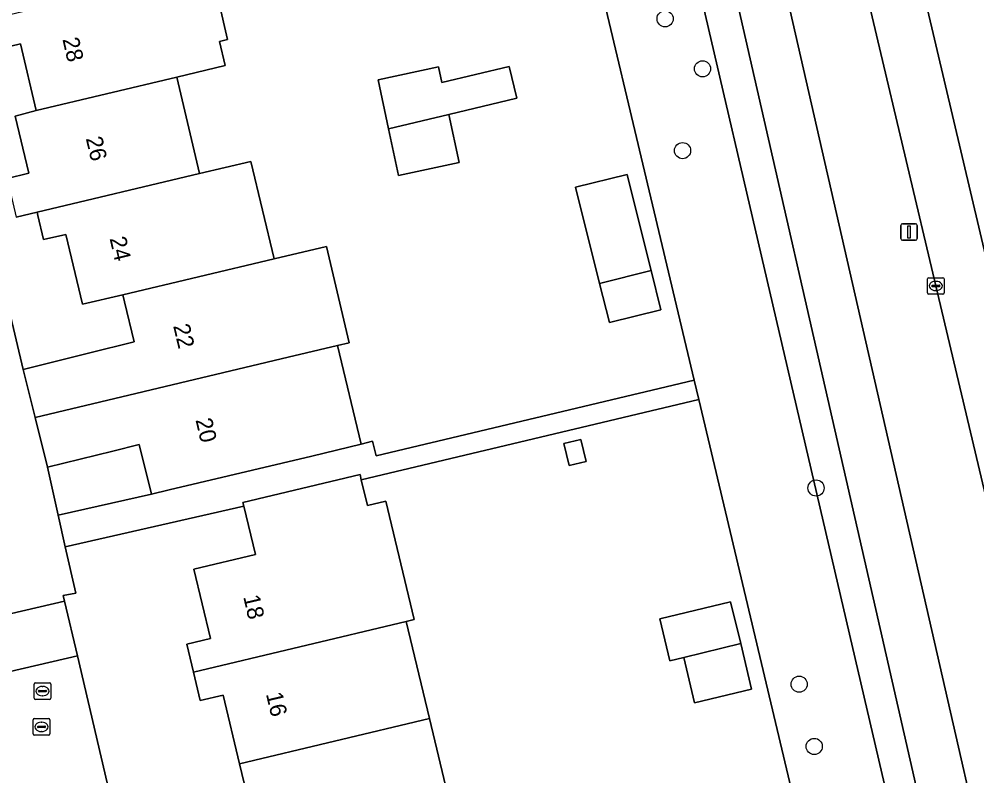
# Model space of a CAD drawing. Extents: x 158455 to 159797, y 387218 to 388672.
# Drawn here: x 159511.7 to 159569.7, y 388530.8 to 388576.6 of the extents above; entities that cross this region are included whole.
import ezdxf

# ---------------------------------------------------------------- set-up
doc = ezdxf.new("R2010")
doc.units = 0
for name, color, linetype in [('IMGEO_Berm_groen', 7, 'Continuous'), ('IMGEO_Boom', 7, 'Continuous'), ('IMGEO_Brandkraan', 7, 'Continuous'), ('IMGEO_Erf', 7, 'Continuous'), ('IMGEO_Fietspad_gesloten', 7, 'Continuous'), ('IMGEO_Groenvoorziening', 7, 'Continuous'), ('IMGEO_Kolk', 7, 'Continuous'), ('IMGEO_Lichtmast', 7, 'Continuous'), ('IMGEO_OVBaan_gesloten', 7, 'Continuous'), ('IMGEO_Pand', 7, 'Continuous'), ('IMGEO_Pand_nummerreeks', 7, 'Continuous'), ('IMGEO_Rijbaan_regionaal_gesloten', 7, 'Continuous'), ('IMGEO_Voetpad_open', 7, 'Continuous'), ('IMGEO_Woonerf_open', 7, 'Continuous')]:
    doc.layers.add(name, color=color, linetype=linetype)

msp = doc.modelspace()

# ---------------------------------------------------------------- linework, layer by layer
at = {"layer": 'IMGEO_Berm_groen'}
msp.add_lwpolyline([(159563.842, 388539.72), (159553.487, 388585.086), (159546.89, 388612.423), (159538.062, 388647.429), (159535.246, 388646.899), (159534.584, 388649.536), (159537.239, 388650.224), (159536.951, 388651.229), (159531.946, 388651.632), (159531.23, 388642.74), (159538.684, 388639.396), (159571.193, 388499.78), (159580.592, 388458.02), (159588.475, 388424.238), (159589.805, 388424.537), (159589.184, 388427.319), (159580.907, 388464.162), (159572.396, 388502.18)], close=True, dxfattribs=at)
for points in [[(159540.353, 388651.012), (159540.613, 388649.965), (159543.561, 388650.659), (159545.401, 388643.434), (159542.421, 388642.689), (159552.559, 388601.898), (159557.037, 388583.035), (159566.795, 388540.309), (159575.397, 388502.7), (159583.872, 388464.675), (159592.151, 388427.82), (159600.671, 388389.772), (159609.203, 388351.755), (159623.05, 388290.6), (159623.775, 388287.49), (159625.27, 388281.24), (159627.393, 388273.129), (159629.279, 388267.172), (159629.492, 388266.323)], [(159584.809, 388484.999), (159576.148, 388522.681), (159571.681, 388541.564), (159567.206, 388560.453), (159561.824, 388583.231), (159557.599, 388601.138), (159557.091, 388603.302), (159548.403, 388639.92), (159547.662, 388643.034), (159546.399, 388648)]]:
    msp.add_lwpolyline(points, dxfattribs=at)
at = {"layer": 'IMGEO_Boom'}
for centre in [(159550.817, 388576.622), (159553.085, 388573.596), (159551.875, 388568.645), (159559.956, 388548.225), (159558.933, 388536.351), (159559.846, 388532.586)]:
    msp.add_circle(centre, 0.489, dxfattribs=at)
at = {"layer": 'IMGEO_Brandkraan'}
for p, q in [((159512.624, 388535.509), (159512.624, 388536.361)), ((159512.699, 388536.435), (159513.551, 388536.435)), ((159513.625, 388536.361), (159513.625, 388535.509)), ((159512.883, 388535.929), (159512.883, 388535.941)), ((159513.321, 388535.892), (159512.923, 388535.892)), ((159512.926, 388535.978), (159513.324, 388535.978)), ((159513.112, 388536.215), (159513.137, 388536.215)), ((159513.367, 388535.941), (159513.367, 388535.929)), ((159513.551, 388535.435), (159512.699, 388535.435)), ((159513.135, 388535.655), (159513.11, 388535.655))]:
    msp.add_line(p, q, dxfattribs=at)
for points in [[(159512.624, 388535.509), (159512.624, 388536.361)], [(159512.699, 388536.435), (159513.551, 388536.435)], [(159513.625, 388536.361), (159513.625, 388535.509)], [(159513.551, 388535.435), (159512.699, 388535.435)]]:
    msp.add_lwpolyline(points, dxfattribs=at)
for centre, radius, start, end in [((159512.701, 388536.359), 0.0765, 91.55205, 178.44795), ((159512.701, 388536.359), 0.0765, 91.55205, 178.44795), ((159513.549, 388536.359), 0.0765, 1.55205, 88.44795), ((159513.549, 388536.359), 0.0765, 1.55205, 88.44795), ((159512.923, 388535.938), 0.0403, 85.87752, 175.75265), ((159512.92, 388535.928), 0.0366, 178.93798, 274.71019), ((159513.324, 388535.935), 0.043, 264.86636, 352.45326), ((159513.328, 388535.94), 0.0386, 1.73085, 96.63898), ((159512.701, 388535.511), 0.0765, 181.55205, 268.44795), ((159512.701, 388535.511), 0.0765, 181.55205, 268.44795), ((159513.549, 388535.511), 0.0765, 271.55205, 358.44795), ((159513.549, 388535.511), 0.0765, 271.55205, 358.44795)]:
    msp.add_arc(centre, radius, start, end, dxfattribs=at)
for centre, major_axis, ratio, start_param, end_param in [((159513.111, 388535.935), (-0.387, 0.002), 0.722429, 4.712389, 7.853982), ((159513.136, 388535.935), (-0.39, 0.002), 0.717154, 1.570796, 4.712389)]:
    msp.add_ellipse(centre, major_axis=major_axis, ratio=ratio, start_param=start_param, end_param=end_param, dxfattribs=at)
at = {"layer": 'IMGEO_Erf'}
for points in [[(159523.794, 388577.641), (159524.333, 388575.367), (159523.846, 388575.252), (159524.192, 388573.791), (159521.251, 388573.095), (159522.636, 388567.256), (159525.746, 388567.993), (159527.145, 388562.096), (159530.312, 388562.848), (159531.697, 388557.01), (159530.994, 388556.843), (159532.41, 388550.87), (159533.111, 388551.051), (159533.321, 388550.165), (159552.586, 388554.742), (159543.844, 388591.532)], [(159510.983, 388566.963), (159512.295, 388567.276), (159511.478, 388570.721), (159512.748, 388571.079), (159511.794, 388575.101), (159510.522, 388574.799)], [(159510.608, 388561.117), (159511.952, 388555.403), (159515.912, 388556.384), (159518.672, 388557.068), (159518.096, 388559.495), (159517.994, 388559.925), (159515.538, 388559.342), (159514.533, 388563.577), (159513.19, 388563.258), (159512.845, 388564.712), (159512.795, 388564.923), (159511.538, 388564.625)], [(159569.503, 388483.569), (159565.597, 388500), (159560.354, 388522.052), (159552.861, 388553.585), (159532.425, 388548.729), (159532.802, 388547.159), (159533.916, 388547.427), (159535.633, 388540.274), (159535.136, 388540.155), (159536.546, 388534.283), (159537.966, 388528.37), (159539.944, 388520.13), (159534.978, 388518.943), (159535.655, 388516.122), (159533.299, 388511.644), (159535.514, 388510.287), (159532.679, 388505.035), (159529.961, 388500), (159529.86, 388499.812), (159527.078, 388494.61), (159524.295, 388489.407), (159521.427, 388484.045)], [(159526.053, 388527.362), (159525.054, 388531.524), (159524.054, 388535.69), (159522.681, 388535.36), (159522.27, 388537.07), (159521.86, 388538.778), (159523.3, 388539.123), (159522.296, 388543.305), (159526.018, 388544.199), (159525.317, 388547.121), (159514.507, 388544.675), (159515.143, 388541.866), (159514.384, 388541.725), (159514.464, 388541.385), (159515.238, 388538.074), (159520.049, 388517.516)]]:
    msp.add_lwpolyline(points, dxfattribs=at)
for points in [[(159534.077, 388569.968), (159533.442, 388572.925), (159537.105, 388573.712), (159537.306, 388572.774), (159541.379, 388573.741), (159541.837, 388571.809), (159537.723, 388570.833), (159538.348, 388567.92), (159534.686, 388567.134)], [(159545.401, 388566.428), (159548.525, 388567.206), (159549.436, 388563.551), (159549.976, 388561.385), (159550.567, 388559.012), (159547.443, 388558.234), (159546.852, 388560.606)], [(159518.988, 388550.858), (159517.381, 388550.459), (159513.421, 388549.477), (159514.077, 388546.577), (159519.733, 388547.857)], [(159545.005, 388549.584), (159544.688, 388550.92), (159545.723, 388551.165), (159546.039, 388549.829)], [(159552.605, 388535.232), (159551.945, 388537.977), (159551.105, 388537.774), (159550.494, 388540.3), (159554.782, 388541.338), (159555.394, 388538.811), (159556.054, 388536.06)]]:
    msp.add_lwpolyline(points, close=True, dxfattribs=at)
at = {"layer": 'IMGEO_Fietspad_gesloten'}
for points in [[(159633.886, 388260.246), (159633.908, 388260.603), (159633.389, 388263.756), (159630.357, 388262.993), (159629.492, 388266.323), (159629.279, 388267.172), (159627.393, 388273.129), (159625.27, 388281.24), (159623.775, 388287.49), (159623.05, 388290.6), (159609.203, 388351.755), (159600.671, 388389.772), (159592.151, 388427.82), (159583.872, 388464.675), (159575.397, 388502.7), (159566.795, 388540.309), (159557.037, 388583.035), (159552.559, 388601.898), (159542.421, 388642.689), (159540.613, 388649.965), (159540.353, 388651.012), (159539.53, 388654.351), (159543.874, 388655.358), (159542.595, 388658.557)], [(159536.69, 388652.52), (159536.951, 388651.229), (159537.239, 388650.224), (159538.062, 388647.429), (159546.89, 388612.423), (159553.487, 388585.086), (159563.842, 388539.72), (159572.396, 388502.18), (159580.907, 388464.162), (159589.184, 388427.319), (159589.805, 388424.537), (159589.968, 388423.808), (159597.639, 388389.444), (159606.254, 388351.186), (159620.082, 388290.065), (159621.116, 388285.526), (159622.272, 388280.842), (159624.224, 388273.238), (159624.796, 388271.174), (159625.874, 388267.279), (159627.284, 388261.472), (159627.344, 388261.025)]]:
    msp.add_lwpolyline(points, dxfattribs=at)
at = {"layer": 'IMGEO_Groenvoorziening'}
for points in [[(159571.193, 388499.78), (159538.684, 388639.396)], [(159543.844, 388591.532), (159552.586, 388554.742), (159552.861, 388553.585), (159560.354, 388522.052), (159565.597, 388500), (159569.503, 388483.569)]]:
    msp.add_lwpolyline(points, dxfattribs=at)
at = {"layer": 'IMGEO_Kolk'}
for p, q in [((159566.705, 388560.027), (159566.705, 388560.879)), ((159566.78, 388560.953), (159567.632, 388560.953)), ((159567.193, 388560.733), (159567.218, 388560.733)), ((159567.706, 388560.879), (159567.706, 388560.027)), ((159566.964, 388560.447), (159566.964, 388560.459)), ((159567.402, 388560.41), (159567.004, 388560.41)), ((159567.007, 388560.496), (159567.405, 388560.496)), ((159567.216, 388560.173), (159567.191, 388560.173)), ((159567.448, 388560.459), (159567.448, 388560.447)), ((159567.632, 388559.953), (159566.78, 388559.953)), ((159512.563, 388533.342), (159512.563, 388534.194)), ((159512.638, 388534.268), (159513.49, 388534.268)), ((159513.051, 388534.048), (159513.076, 388534.048)), ((159513.564, 388534.194), (159513.564, 388533.342)), ((159512.822, 388533.762), (159512.822, 388533.774)), ((159513.26, 388533.725), (159512.862, 388533.725)), ((159512.865, 388533.811), (159513.263, 388533.811)), ((159513.074, 388533.488), (159513.049, 388533.488)), ((159513.306, 388533.774), (159513.306, 388533.762)), ((159513.49, 388533.268), (159512.638, 388533.268))]:
    msp.add_line(p, q, dxfattribs=at)
for points in [[(159566.705, 388560.027), (159566.705, 388560.879)], [(159566.78, 388560.953), (159567.632, 388560.953)], [(159567.706, 388560.879), (159567.706, 388560.027)], [(159567.632, 388559.953), (159566.78, 388559.953)], [(159512.563, 388533.342), (159512.563, 388534.194)], [(159512.638, 388534.268), (159513.49, 388534.268)], [(159513.564, 388534.194), (159513.564, 388533.342)], [(159513.49, 388533.268), (159512.638, 388533.268)]]:
    msp.add_lwpolyline(points, dxfattribs=at)
for centre, radius, start, end in [((159566.782, 388560.877), 0.0765, 91.55205, 178.44795), ((159566.782, 388560.877), 0.0765, 91.55205, 178.44795), ((159567.63, 388560.877), 0.0765, 1.55205, 88.44795), ((159567.63, 388560.877), 0.0765, 1.55205, 88.44795), ((159567.004, 388560.456), 0.0403, 85.87752, 175.75265), ((159567.001, 388560.446), 0.0366, 178.93798, 274.71019), ((159567.405, 388560.453), 0.043, 264.86636, 352.45326), ((159567.409, 388560.458), 0.0386, 1.73085, 96.63898), ((159566.782, 388560.029), 0.0765, 181.55205, 268.44795), ((159566.782, 388560.029), 0.0765, 181.55205, 268.44795), ((159567.63, 388560.029), 0.0765, 271.55205, 358.44795), ((159567.63, 388560.029), 0.0765, 271.55205, 358.44795), ((159512.64, 388534.192), 0.0765, 91.55205, 178.44795), ((159512.64, 388534.192), 0.0765, 91.55205, 178.44795), ((159513.488, 388534.192), 0.0765, 1.55205, 88.44795), ((159513.488, 388534.192), 0.0765, 1.55205, 88.44795), ((159512.862, 388533.771), 0.0403, 85.87752, 175.75265), ((159512.859, 388533.761), 0.0366, 178.93798, 274.71019), ((159513.263, 388533.768), 0.043, 264.86636, 352.45326), ((159513.267, 388533.773), 0.0386, 1.73085, 96.63898), ((159512.64, 388533.344), 0.0765, 181.55205, 268.44795), ((159512.64, 388533.344), 0.0765, 181.55205, 268.44795), ((159513.488, 388533.344), 0.0765, 271.55205, 358.44795), ((159513.488, 388533.344), 0.0765, 271.55205, 358.44795)]:
    msp.add_arc(centre, radius, start, end, dxfattribs=at)
for centre, major_axis, ratio, start_param, end_param in [((159567.192, 388560.453), (-0.387, 0.002), 0.722429, 4.712389, 7.853982), ((159567.217, 388560.453), (-0.39, 0.002), 0.717154, 1.570796, 4.712389), ((159513.05, 388533.768), (-0.387, 0.002), 0.722429, 4.712389, 7.853982), ((159513.075, 388533.768), (-0.39, 0.002), 0.717154, 1.570796, 4.712389)]:
    msp.add_ellipse(centre, major_axis=major_axis, ratio=ratio, start_param=start_param, end_param=end_param, dxfattribs=at)
at = {"layer": 'IMGEO_Lichtmast'}
for p, q in [((159565.088, 388563.318), (159565.088, 388564.118)), ((159565.088, 388564.118), (159565.088, 388563.318)), ((159565.188, 388564.218), (159565.978, 388564.218)), ((159565.978, 388564.218), (159565.188, 388564.218)), ((159566.078, 388564.118), (159566.078, 388563.318)), ((159566.078, 388563.318), (159566.078, 388564.118)), ((159565.978, 388563.218), (159565.188, 388563.218)), ((159565.188, 388563.218), (159565.978, 388563.218))]:
    msp.add_line(p, q, dxfattribs=at)
msp.add_lwpolyline([(159565.508, 388564.093), (159565.658, 388564.093), (159565.658, 388563.343), (159565.508, 388563.343), (159565.508, 388564.093)], dxfattribs=at)
for centre, start, end in [((159565.188, 388564.118), 90, 180), ((159565.188, 388564.118), 90, 180), ((159565.978, 388564.118), 0, 90), ((159565.978, 388564.118), 360, 90), ((159565.188, 388563.318), 180, 270), ((159565.188, 388563.318), 180, 270), ((159565.978, 388563.318), 270, 0), ((159565.978, 388563.318), 270, 0)]:
    msp.add_arc(centre, 0.1, start, end, dxfattribs=at)
at = {"layer": 'IMGEO_OVBaan_gesloten'}
msp.add_lwpolyline([(159564.528, 388586.442), (159571.49, 388556.905), (159578.718, 388526.273), (159585.339, 388498.36), (159594.57, 388459.493), (159603.921, 388420.037), (159611.352, 388388.589), (159618.755, 388357.442), (159621.346, 388346.3), (159623.896, 388336.207), (159624.815, 388332.731)], dxfattribs=at)
at = {"layer": 'IMGEO_Pand'}
for points in [[(159510.091, 388576.614), (159510.522, 388574.799), (159511.794, 388575.101), (159512.748, 388571.079), (159521.251, 388573.095), (159524.192, 388573.791), (159523.846, 388575.252), (159524.333, 388575.367), (159523.794, 388577.641), (159523.307, 388577.526), (159522.809, 388579.629), (159519.866, 388578.931)], [(159541.379, 388573.741), (159537.306, 388572.774), (159537.105, 388573.712), (159533.442, 388572.925), (159534.077, 388569.968), (159537.723, 388570.833), (159541.837, 388571.809)], [(159521.251, 388573.095), (159512.748, 388571.079), (159511.478, 388570.721), (159512.295, 388567.276), (159510.983, 388566.963), (159511.538, 388564.625), (159512.795, 388564.923), (159522.636, 388567.256)], [(159534.077, 388569.968), (159534.686, 388567.134), (159538.348, 388567.92), (159537.723, 388570.833)], [(159525.746, 388567.993), (159522.636, 388567.256), (159512.795, 388564.923), (159512.845, 388564.712), (159513.19, 388563.258), (159514.533, 388563.577), (159515.538, 388559.342), (159517.994, 388559.925), (159527.145, 388562.096)], [(159545.401, 388566.428), (159546.852, 388560.606), (159549.976, 388561.385), (159549.436, 388563.551), (159548.525, 388567.206)], [(159530.312, 388562.848), (159527.145, 388562.096), (159517.994, 388559.925), (159518.096, 388559.495), (159518.672, 388557.068), (159515.912, 388556.384), (159511.952, 388555.403), (159512.672, 388552.497), (159528.006, 388556.134), (159530.994, 388556.843), (159531.697, 388557.01)], [(159549.976, 388561.385), (159546.852, 388560.606), (159547.443, 388558.234), (159550.567, 388559.012)], [(159530.994, 388556.843), (159528.006, 388556.134), (159512.672, 388552.497), (159513.421, 388549.477), (159517.381, 388550.459), (159518.988, 388550.858), (159519.733, 388547.857), (159520.8, 388548.117), (159529.423, 388550.162), (159532.41, 388550.87)], [(159544.688, 388550.92), (159545.005, 388549.584), (159546.039, 388549.829), (159545.723, 388551.165)], [(159533.916, 388547.427), (159532.802, 388547.159), (159532.425, 388548.729), (159532.348, 388549.049), (159525.262, 388547.348), (159525.317, 388547.121), (159526.018, 388544.199), (159522.296, 388543.305), (159523.3, 388539.123), (159521.86, 388538.778), (159522.27, 388537.07), (159535.136, 388540.155), (159535.633, 388540.274)], [(159551.105, 388537.774), (159551.945, 388537.977), (159555.394, 388538.811), (159554.782, 388541.338), (159550.494, 388540.3)], [(159536.546, 388534.283), (159535.136, 388540.155), (159522.27, 388537.07), (159522.681, 388535.36), (159524.054, 388535.69), (159525.054, 388531.524)], [(159555.394, 388538.811), (159551.945, 388537.977), (159552.605, 388535.232), (159556.054, 388536.06)], [(159536.546, 388534.283), (159525.054, 388531.524), (159526.053, 388527.362), (159524.557, 388527.003), (159524.978, 388525.248), (159537.966, 388528.37)]]:
    msp.add_lwpolyline(points, close=True, dxfattribs=at)
at = {"layer": 'IMGEO_Rijbaan_regionaal_gesloten'}
for points in [[(159546.399, 388648), (159547.662, 388643.034), (159548.403, 388639.92), (159557.091, 388603.302), (159557.599, 388601.138), (159561.824, 388583.231), (159567.206, 388560.453), (159571.681, 388541.564), (159576.148, 388522.681), (159584.809, 388484.999), (159593.539, 388448.048), (159598.018, 388429.111), (159602.45, 388410.175), (159616.352, 388351.682), (159618.192, 388343.661)], [(159571.49, 388556.905), (159564.528, 388586.442)]]:
    msp.add_lwpolyline(points, dxfattribs=at)
at = {"layer": 'IMGEO_Voetpad_open'}
msp.add_lwpolyline([(159552.861, 388553.585), (159552.586, 388554.742), (159533.321, 388550.165), (159533.111, 388551.051), (159532.41, 388550.87), (159529.423, 388550.162), (159520.8, 388548.117), (159519.733, 388547.857), (159514.077, 388546.577), (159514.507, 388544.675), (159525.317, 388547.121), (159525.262, 388547.348), (159532.348, 388549.049), (159532.425, 388548.729)], close=True, dxfattribs=at)
at = {"layer": 'IMGEO_Woonerf_open'}
for points in [[(159508.616, 388540.017), (159514.464, 388541.385), (159514.384, 388541.725), (159515.143, 388541.866), (159514.507, 388544.675), (159514.077, 388546.577), (159513.421, 388549.477), (159512.672, 388552.497), (159511.952, 388555.403), (159510.608, 388561.117)], [(159520.049, 388517.516), (159515.238, 388538.074), (159509.418, 388536.712), (159510.306, 388533.05), (159511.321, 388528.864), (159510.355, 388526.041), (159500, 388523.433), (159498.462, 388523.056), (159492.687, 388521.653), (159486.741, 388520.249), (159480.964, 388518.863), (159476.342, 388516.496), (159472.173, 388508.68), (159471.907, 388508.186), (159470.744, 388506.021), (159469.249, 388503.238), (159467.472, 388500), (159466.476, 388498.121), (159463.698, 388492.882), (159462.503, 388490.609), (159461.918, 388489.504), (159460.047, 388485.968)]]:
    msp.add_lwpolyline(points, dxfattribs=at)
msp.add_lwpolyline([(159514.464, 388541.385), (159508.616, 388540.017), (159509.063, 388538.173), (159509.418, 388536.712), (159515.238, 388538.074)], close=True, dxfattribs=at)

# ---------------------------------------------------------------- texts
at = {"layer": 'IMGEO_Pand_nummerreeks'}
for s, rotation, p in [('28', 283.20946, (159514.326, 388575.385)), ('26', 283.37262, (159515.741, 388569.383)), ('24', 283.37262, (159517.181, 388563.327)), ('22', 283.36689, (159521.032, 388558.04)), ('20', 283.36689, (159522.385, 388552.345)), ('18', 283.17782, (159525.272, 388541.647)), ('16', 283.1759, (159526.65, 388535.76))]:
    msp.add_text(s, height=1, rotation=rotation, dxfattribs=at).set_placement(p)

doc.saveas('drawing.dxf')
